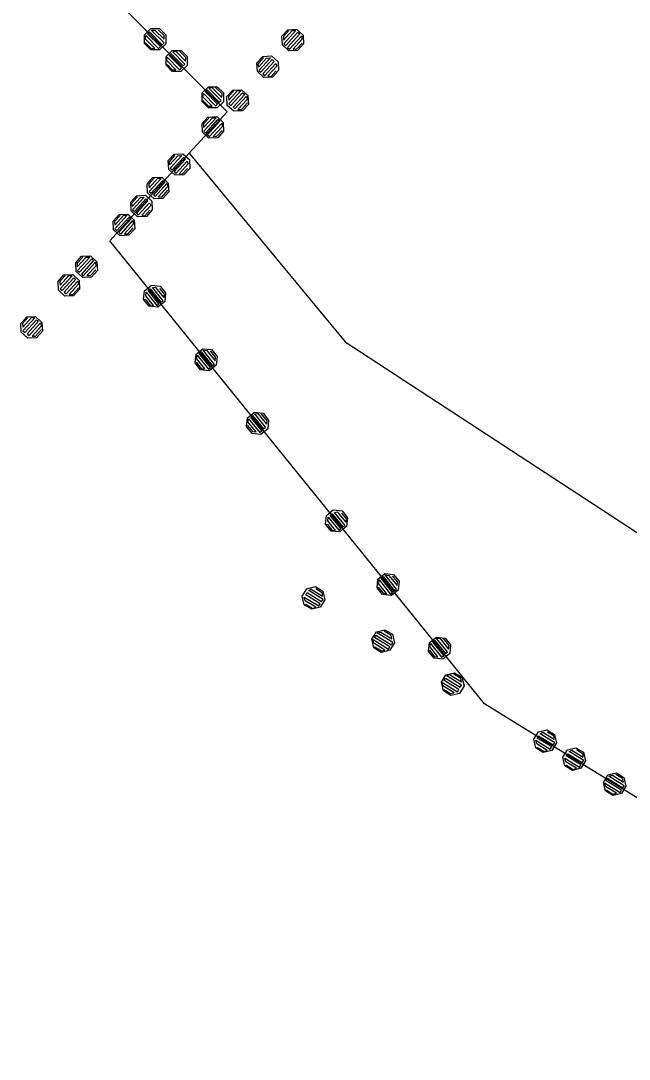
# Model space of a CAD drawing. Extents: x -266179 to -264727, y -1243225 to -1241702.
# Drawn here: x -266027.03 to -266008.36, y -1242779.8 to -1242747.95 of the extents above; entities that cross this region are included whole.
import ezdxf

# ---------------------------------------------------------------- set-up
doc = ezdxf.new("R2010")
doc.units = 0
for name, color, linetype in [('Vrstva 1', 7, 'Continuous'), ('Vrstva 19', 7, 'Continuous'), ('Vrstva 21', 7, 'Continuous')]:
    doc.layers.add(name, color=color, linetype=linetype)

msp = doc.modelspace()

# ---------------------------------------------------------------- linework, layer by layer
at = {"layer": 'Vrstva 1'}
for p, q in [((-266020.7, -1242750.74), (-266026.22, -1242745.19)), ((-266021.86, -1242752.01), (-266020.7, -1242750.74)), ((-266024.3, -1242754.7), (-266021.86, -1242752.01)), ((-266021.86, -1242752.01), (-266017.07, -1242757.8)), ((-266012.8, -1242768.9), (-266024.3, -1242754.7)), ((-266017.07, -1242757.8), (-265999.59, -1242769.21)), ((-266011.91, -1242769.45), (-266012.8, -1242768.9)), ((-265995.1, -1242779.8), (-266011.91, -1242769.45))]:
    msp.add_line(p, q, dxfattribs=at)
at = {"layer": 'Vrstva 19'}
for p, q in [((-266020.7, -1242750.74), (-266026.22, -1242745.19)), ((-266021.86, -1242752.01), (-266020.7, -1242750.74)), ((-266024.3, -1242754.7), (-266021.86, -1242752.01)), ((-266012.8, -1242768.9), (-266024.3, -1242754.7)), ((-266011.91, -1242769.45), (-266012.8, -1242768.9)), ((-265995.1, -1242779.8), (-266011.91, -1242769.45))]:
    msp.add_line(p, q, dxfattribs=at)
for points in [[(-266023.231, -1242748.649), (-266023.23, -1242748.38), (-266023.039, -1242748.19), (-266022.77, -1242748.19), (-266022.58, -1242748.382), (-266022.581, -1242748.651), (-266022.772, -1242748.841), (-266023.041, -1242748.84), (-266023.231, -1242748.649), (-266023.196, -1242748.628), (-266023.027, -1242748.798), (-266022.914, -1242748.798), (-266023.196, -1242748.514), (-266023.195, -1242748.401), (-266022.8, -1242748.799), (-266022.744, -1242748.742), (-266023.138, -1242748.345), (-266023.082, -1242748.288), (-266022.687, -1242748.686), (-266022.63, -1242748.629), (-266023.025, -1242748.232), (-266022.912, -1242748.232), (-266022.63, -1242748.516), (-266022.629, -1242748.403), (-266022.799, -1242748.233)], [(-266018.832, -1242748.221), (-266018.564, -1242748.208), (-266018.364, -1242748.39), (-266018.352, -1242748.659), (-266018.534, -1242748.858), (-266018.803, -1242748.87), (-266019.002, -1242748.688), (-266019.014, -1242748.42), (-266018.832, -1242748.221), (-266018.809, -1242748.255), (-266018.971, -1242748.432), (-266018.966, -1242748.545), (-266018.696, -1242748.25), (-266018.583, -1242748.245), (-266018.961, -1242748.658), (-266018.902, -1242748.712), (-266018.524, -1242748.299), (-266018.465, -1242748.352), (-266018.843, -1242748.766), (-266018.784, -1242748.82), (-266018.406, -1242748.406), (-266018.401, -1242748.519), (-266018.671, -1242748.815), (-266018.558, -1242748.81), (-266018.396, -1242748.632)], [(-266022.571, -1242749.314), (-266022.57, -1242749.046), (-266022.379, -1242748.855), (-266022.11, -1242748.856), (-266021.92, -1242749.048), (-266021.92, -1242749.316), (-266022.112, -1242749.507), (-266022.381, -1242749.506), (-266022.571, -1242749.314), (-266022.55, -1242749.279), (-266022.38, -1242749.449), (-266022.267, -1242749.45), (-266022.549, -1242749.166), (-266022.535, -1242749.067), (-266022.154, -1242749.45), (-266022.097, -1242749.394), (-266022.471, -1242749.018), (-266022.421, -1242748.954), (-266022.048, -1242749.33), (-266021.991, -1242749.274), (-266022.365, -1242748.898), (-266022.273, -1242748.877), (-266021.969, -1242749.182), (-266021.962, -1242749.076), (-266022.159, -1242748.877)], [(-266019.599, -1242749.041), (-266019.33, -1242749.028), (-266019.13, -1242749.209), (-266019.117, -1242749.478), (-266019.299, -1242749.678), (-266019.567, -1242749.691), (-266019.767, -1242749.509), (-266019.78, -1242749.241), (-266019.599, -1242749.041), (-266019.596, -1242749.098), (-266019.757, -1242749.275), (-266019.738, -1242749.374), (-266019.483, -1242749.092), (-266019.37, -1242749.087), (-266019.719, -1242749.472), (-266019.66, -1242749.525), (-266019.311, -1242749.14), (-266019.251, -1242749.194), (-266019.601, -1242749.579), (-266019.548, -1242749.64), (-266019.199, -1242749.255), (-266019.167, -1242749.339), (-266019.442, -1242749.642), (-266019.349, -1242749.659), (-266019.188, -1242749.481)], [(-266021.462, -1242750.429), (-266021.461, -1242750.16), (-266021.27, -1242749.97), (-266021.001, -1242749.971), (-266020.811, -1242750.163), (-266020.812, -1242750.431), (-266021.003, -1242750.622), (-266021.272, -1242750.621), (-266021.462, -1242750.429), (-266021.441, -1242750.394), (-266021.272, -1242750.564), (-266021.159, -1242750.564), (-266021.44, -1242750.281), (-266021.426, -1242750.182), (-266021.045, -1242750.565), (-266020.989, -1242750.508), (-266021.362, -1242750.132), (-266021.312, -1242750.069), (-266020.939, -1242750.445), (-266020.882, -1242750.389), (-266021.256, -1242750.013), (-266021.164, -1242749.992), (-266020.861, -1242750.297), (-266020.853, -1242750.191), (-266021.051, -1242749.992)], [(-266020.524, -1242750.074), (-266020.256, -1242750.062), (-266020.057, -1242750.244), (-266020.044, -1242750.513), (-266020.226, -1242750.712), (-266020.495, -1242750.724), (-266020.694, -1242750.542), (-266020.706, -1242750.274), (-266020.524, -1242750.074), (-266020.488, -1242750.094), (-266020.65, -1242750.271), (-266020.645, -1242750.384), (-266020.375, -1242750.089), (-266020.276, -1242750.099), (-266020.64, -1242750.497), (-266020.58, -1242750.551), (-266020.223, -1242750.16), (-266020.157, -1242750.206), (-266020.515, -1242750.598), (-266020.456, -1242750.652), (-266020.098, -1242750.26), (-266020.073, -1242750.351), (-266020.363, -1242750.669), (-266020.256, -1242750.671), (-266020.068, -1242750.464)], [(-266021.285, -1242750.9), (-266021.017, -1242750.887), (-266020.817, -1242751.068), (-266020.804, -1242751.337), (-266020.985, -1242751.537), (-266021.254, -1242751.55), (-266021.454, -1242751.368), (-266021.467, -1242751.1), (-266021.285, -1242750.9), (-266021.262, -1242750.934), (-266021.424, -1242751.112), (-266021.418, -1242751.225), (-266021.149, -1242750.929), (-266021.036, -1242750.923), (-266021.413, -1242751.338), (-266021.353, -1242751.392), (-266020.977, -1242750.977), (-266020.918, -1242751.031), (-266021.294, -1242751.446), (-266021.235, -1242751.499), (-266020.859, -1242751.085), (-266020.853, -1242751.198), (-266021.122, -1242751.494), (-266021.009, -1242751.488), (-266020.848, -1242751.311)], [(-266022.32, -1242752.037), (-266022.051, -1242752.025), (-266021.852, -1242752.207), (-266021.84, -1242752.475), (-266022.022, -1242752.675), (-266022.29, -1242752.687), (-266022.489, -1242752.505), (-266022.502, -1242752.237), (-266022.32, -1242752.037), (-266022.317, -1242752.094), (-266022.479, -1242752.271), (-266022.46, -1242752.369), (-266022.204, -1242752.089), (-266022.091, -1242752.083), (-266022.442, -1242752.468), (-266022.382, -1242752.521), (-266022.032, -1242752.137), (-266021.973, -1242752.191), (-266022.323, -1242752.575), (-266022.271, -1242752.637), (-266021.92, -1242752.253), (-266021.888, -1242752.336), (-266022.165, -1242752.639), (-266022.072, -1242752.656), (-266021.91, -1242752.479)], [(-266022.972, -1242752.759), (-266022.703, -1242752.746), (-266022.503, -1242752.927), (-266022.49, -1242753.196), (-266022.672, -1242753.396), (-266022.94, -1242753.409), (-266023.14, -1242753.227), (-266023.153, -1242752.959), (-266022.972, -1242752.759), (-266022.935, -1242752.779), (-266023.097, -1242752.956), (-266023.091, -1242753.069), (-266022.822, -1242752.773), (-266022.723, -1242752.782), (-266023.086, -1242753.182), (-266023.026, -1242753.236), (-266022.67, -1242752.843), (-266022.604, -1242752.89), (-266022.96, -1242753.282), (-266022.901, -1242753.336), (-266022.545, -1242752.944), (-266022.519, -1242753.034), (-266022.808, -1242753.353), (-266022.702, -1242753.355), (-266022.514, -1242753.147)], [(-266023.474, -1242753.314), (-266023.206, -1242753.301), (-266023.006, -1242753.482), (-266022.993, -1242753.75), (-266023.174, -1242753.95), (-266023.443, -1242753.963), (-266023.642, -1242753.782), (-266023.656, -1242753.514), (-266023.474, -1242753.314), (-266023.471, -1242753.37), (-266023.633, -1242753.548), (-266023.614, -1242753.646), (-266023.358, -1242753.365), (-266023.245, -1242753.359), (-266023.595, -1242753.744), (-266023.536, -1242753.798), (-266023.186, -1242753.413), (-266023.127, -1242753.467), (-266023.476, -1242753.852), (-266023.424, -1242753.913), (-266023.074, -1242753.528), (-266023.042, -1242753.611), (-266023.317, -1242753.915), (-266023.225, -1242753.931), (-266023.063, -1242753.754)], [(-266024.012, -1242753.891), (-266023.743, -1242753.879), (-266023.544, -1242754.061), (-266023.532, -1242754.329), (-266023.714, -1242754.529), (-266023.982, -1242754.541), (-266024.181, -1242754.359), (-266024.194, -1242754.091), (-266024.012, -1242753.891), (-266023.989, -1242753.926), (-266024.151, -1242754.103), (-266024.146, -1242754.216), (-266023.876, -1242753.92), (-266023.763, -1242753.915), (-266024.14, -1242754.329), (-266024.081, -1242754.383), (-266023.704, -1242753.969), (-266023.645, -1242754.023), (-266024.022, -1242754.437), (-266023.963, -1242754.491), (-266023.586, -1242754.077), (-266023.58, -1242754.19), (-266023.85, -1242754.485), (-266023.737, -1242754.48), (-266023.575, -1242754.303)], [(-266025.161, -1242755.173), (-266024.892, -1242755.159), (-266024.692, -1242755.341), (-266024.679, -1242755.609), (-266024.861, -1242755.809), (-266025.129, -1242755.822), (-266025.329, -1242755.641), (-266025.342, -1242755.372), (-266025.161, -1242755.173), (-266025.138, -1242755.207), (-266025.299, -1242755.385), (-266025.293, -1242755.498), (-266025.025, -1242755.201), (-266024.912, -1242755.196), (-266025.288, -1242755.611), (-266025.229, -1242755.664), (-266024.852, -1242755.25), (-266024.793, -1242755.303), (-266025.169, -1242755.718), (-266025.11, -1242755.772), (-266024.734, -1242755.357), (-266024.728, -1242755.47), (-266024.997, -1242755.766), (-266024.884, -1242755.761), (-266024.723, -1242755.583)], [(-266025.704, -1242755.745), (-266025.435, -1242755.733), (-266025.236, -1242755.915), (-266025.224, -1242756.183), (-266025.406, -1242756.383), (-266025.674, -1242756.395), (-266025.874, -1242756.213), (-266025.886, -1242755.944), (-266025.704, -1242755.745), (-266025.667, -1242755.765), (-266025.829, -1242755.942), (-266025.824, -1242756.055), (-266025.554, -1242755.759), (-266025.455, -1242755.769), (-266025.819, -1242756.168), (-266025.76, -1242756.222), (-266025.403, -1242755.83), (-266025.337, -1242755.877), (-266025.694, -1242756.268), (-266025.635, -1242756.322), (-266025.278, -1242755.931), (-266025.252, -1242756.022), (-266025.542, -1242756.339), (-266025.436, -1242756.342), (-266025.247, -1242756.135)], [(-266023.259, -1242756.495), (-266023.231, -1242756.228), (-266023.022, -1242756.058), (-266022.754, -1242756.086), (-266022.584, -1242756.296), (-266022.612, -1242756.563), (-266022.822, -1242756.733), (-266023.089, -1242756.705), (-266023.259, -1242756.495), (-266023.203, -1242756.501), (-266023.052, -1242756.688), (-266022.952, -1242756.684), (-266023.191, -1242756.389), (-266023.18, -1242756.276), (-266022.852, -1242756.68), (-266022.79, -1242756.63), (-266023.117, -1242756.226), (-266023.055, -1242756.175), (-266022.728, -1242756.579), (-266022.659, -1242756.537), (-266022.987, -1242756.133), (-266022.9, -1242756.114), (-266022.641, -1242756.432), (-266022.611, -1242756.343), (-266022.762, -1242756.156)], [(-266026.847, -1242757.031), (-266026.579, -1242757.018), (-266026.379, -1242757.2), (-266026.366, -1242757.468), (-266026.547, -1242757.668), (-266026.816, -1242757.681), (-266027.016, -1242757.5), (-266027.029, -1242757.231), (-266026.847, -1242757.031), (-266026.811, -1242757.051), (-266026.972, -1242757.229), (-266026.967, -1242757.342), (-266026.698, -1242757.045), (-266026.598, -1242757.055), (-266026.961, -1242757.455), (-266026.902, -1242757.508), (-266026.546, -1242757.116), (-266026.48, -1242757.162), (-266026.836, -1242757.555), (-266026.777, -1242757.609), (-266026.42, -1242757.216), (-266026.395, -1242757.307), (-266026.684, -1242757.625), (-266026.577, -1242757.627), (-266026.389, -1242757.42)], [(-266021.679, -1242758.445), (-266021.651, -1242758.178), (-266021.441, -1242758.008), (-266021.174, -1242758.036), (-266021.004, -1242758.246), (-266021.032, -1242758.513), (-266021.242, -1242758.683), (-266021.509, -1242758.655), (-266021.679, -1242758.445), (-266021.641, -1242758.428), (-266021.49, -1242758.614), (-266021.378, -1242758.626), (-266021.63, -1242758.315), (-266021.618, -1242758.203), (-266021.265, -1242758.638), (-266021.203, -1242758.587), (-266021.556, -1242758.152), (-266021.494, -1242758.102), (-266021.141, -1242758.537), (-266021.079, -1242758.487), (-266021.431, -1242758.052), (-266021.319, -1242758.063), (-266021.067, -1242758.374), (-266021.055, -1242758.262), (-266021.206, -1242758.075)], [(-266020.098, -1242760.395), (-266020.07, -1242760.128), (-266019.86, -1242759.958), (-266019.593, -1242759.986), (-266019.423, -1242760.195), (-266019.451, -1242760.463), (-266019.661, -1242760.633), (-266019.928, -1242760.605), (-266020.098, -1242760.395), (-266020.073, -1242760.362), (-266019.922, -1242760.548), (-266019.81, -1242760.56), (-266020.062, -1242760.25), (-266020.037, -1242760.153), (-266019.697, -1242760.572), (-266019.635, -1242760.522), (-266019.969, -1242760.11), (-266019.913, -1242760.052), (-266019.579, -1242760.464), (-266019.517, -1242760.413), (-266019.851, -1242760.001), (-266019.757, -1242759.99), (-266019.486, -1242760.324), (-266019.468, -1242760.219), (-266019.645, -1242760.002)], [(-266017.675, -1242763.391), (-266017.647, -1242763.123), (-266017.438, -1242762.953), (-266017.17, -1242762.981), (-266017, -1242763.191), (-266017.028, -1242763.458), (-266017.238, -1242763.628), (-266017.505, -1242763.6), (-266017.675, -1242763.391), (-266017.619, -1242763.396), (-266017.468, -1242763.583), (-266017.368, -1242763.579), (-266017.607, -1242763.284), (-266017.596, -1242763.171), (-266017.268, -1242763.575), (-266017.206, -1242763.525), (-266017.533, -1242763.121), (-266017.471, -1242763.071), (-266017.144, -1242763.475), (-266017.075, -1242763.432), (-266017.403, -1242763.028), (-266017.315, -1242763.009), (-266017.057, -1242763.327), (-266017.027, -1242763.238), (-266017.178, -1242763.052)], [(-266016.095, -1242765.34), (-266016.067, -1242765.073), (-266015.857, -1242764.903), (-266015.59, -1242764.931), (-266015.42, -1242765.141), (-266015.448, -1242765.408), (-266015.657, -1242765.578), (-266015.925, -1242765.55), (-266016.095, -1242765.34), (-266016.057, -1242765.323), (-266015.906, -1242765.509), (-266015.794, -1242765.521), (-266016.046, -1242765.21), (-266016.034, -1242765.098), (-266015.681, -1242765.533), (-266015.619, -1242765.482), (-266015.972, -1242765.047), (-266015.91, -1242764.997), (-266015.557, -1242765.432), (-266015.495, -1242765.382), (-266015.847, -1242764.947), (-266015.735, -1242764.958), (-266015.483, -1242765.269), (-266015.471, -1242765.157), (-266015.622, -1242764.97)], [(-266018.331, -1242765.858), (-266018.392, -1242765.597), (-266018.25, -1242765.367), (-266017.989, -1242765.305), (-266017.759, -1242765.447), (-266017.697, -1242765.709), (-266017.839, -1242765.938), (-266018.101, -1242766), (-266018.331, -1242765.858), (-266018.276, -1242765.845), (-266018.071, -1242765.971), (-266017.978, -1242765.935), (-266018.302, -1242765.735), (-266018.328, -1242765.625), (-266017.885, -1242765.898), (-266017.843, -1242765.83), (-266018.285, -1242765.557), (-266018.243, -1242765.489), (-266017.801, -1242765.762), (-266017.751, -1242765.699), (-266018.193, -1242765.426), (-266018.117, -1242765.379), (-266017.768, -1242765.595), (-266017.768, -1242765.5), (-266017.973, -1242765.374)], [(-266016.195, -1242767.178), (-266016.257, -1242766.916), (-266016.115, -1242766.687), (-266015.854, -1242766.625), (-266015.624, -1242766.767), (-266015.562, -1242767.028), (-266015.704, -1242767.258), (-266015.966, -1242767.32), (-266016.195, -1242767.178), (-266016.166, -1242767.149), (-266015.962, -1242767.275), (-266015.852, -1242767.249), (-266016.192, -1242767.039), (-266016.218, -1242766.929), (-266015.742, -1242767.223), (-266015.7, -1242767.155), (-266016.176, -1242766.861), (-266016.134, -1242766.793), (-266015.657, -1242767.087), (-266015.615, -1242767.019), (-266016.092, -1242766.725), (-266015.982, -1242766.699), (-266015.641, -1242766.909), (-266015.667, -1242766.799), (-266015.872, -1242766.673)], [(-266014.514, -1242767.29), (-266014.486, -1242767.023), (-266014.276, -1242766.853), (-266014.009, -1242766.881), (-266013.839, -1242767.091), (-266013.867, -1242767.358), (-266014.077, -1242767.528), (-266014.344, -1242767.5), (-266014.514, -1242767.29), (-266014.489, -1242767.257), (-266014.338, -1242767.444), (-266014.226, -1242767.455), (-266014.478, -1242767.145), (-266014.453, -1242767.048), (-266014.113, -1242767.467), (-266014.051, -1242767.417), (-266014.385, -1242767.005), (-266014.329, -1242766.947), (-266013.995, -1242767.359), (-266013.933, -1242767.308), (-266014.267, -1242766.897), (-266014.173, -1242766.885), (-266013.902, -1242767.219), (-266013.884, -1242767.114), (-266014.061, -1242766.897)], [(-266014.06, -1242768.497), (-266014.122, -1242768.236), (-266013.98, -1242768.006), (-266013.719, -1242767.945), (-266013.489, -1242768.086), (-266013.427, -1242768.348), (-266013.569, -1242768.578), (-266013.831, -1242768.639), (-266014.06, -1242768.497), (-266014.048, -1242768.458), (-266013.844, -1242768.584), (-266013.734, -1242768.558), (-266014.074, -1242768.348), (-266014.083, -1242768.248), (-266013.623, -1242768.532), (-266013.581, -1242768.464), (-266014.032, -1242768.186), (-266013.999, -1242768.112), (-266013.548, -1242768.391), (-266013.506, -1242768.323), (-266013.957, -1242768.044), (-266013.872, -1242768.003), (-266013.506, -1242768.229), (-266013.524, -1242768.124), (-266013.762, -1242767.977)], [(-266011.224, -1242770.25), (-266011.286, -1242769.988), (-266011.144, -1242769.759), (-266010.883, -1242769.697), (-266010.653, -1242769.839), (-266010.591, -1242770.1), (-266010.733, -1242770.33), (-266010.995, -1242770.392), (-266011.224, -1242770.25), (-266011.169, -1242770.237), (-266010.965, -1242770.363), (-266010.872, -1242770.326), (-266011.195, -1242770.127), (-266011.221, -1242770.017), (-266010.779, -1242770.29), (-266010.737, -1242770.222), (-266011.179, -1242769.948), (-266011.137, -1242769.88), (-266010.695, -1242770.154), (-266010.644, -1242770.091), (-266011.087, -1242769.818), (-266011.01, -1242769.771), (-266010.662, -1242769.986), (-266010.662, -1242769.892), (-266010.866, -1242769.766)], [(-266010.332, -1242770.798), (-266010.395, -1242770.537), (-266010.253, -1242770.307), (-266009.992, -1242770.244), (-266009.762, -1242770.386), (-266009.7, -1242770.647), (-266009.841, -1242770.877), (-266010.102, -1242770.94), (-266010.332, -1242770.798), (-266010.277, -1242770.785), (-266010.073, -1242770.911), (-266009.98, -1242770.874), (-266010.304, -1242770.675), (-266010.33, -1242770.565), (-266009.887, -1242770.837), (-266009.845, -1242770.769), (-266010.288, -1242770.497), (-266010.246, -1242770.429), (-266009.803, -1242770.701), (-266009.753, -1242770.638), (-266010.196, -1242770.366), (-266010.12, -1242770.318), (-266009.77, -1242770.533), (-266009.771, -1242770.439), (-266009.975, -1242770.313)], [(-266009.089, -1242771.569), (-266009.151, -1242771.308), (-266009.009, -1242771.078), (-266008.747, -1242771.016), (-266008.518, -1242771.158), (-266008.456, -1242771.42), (-266008.598, -1242771.65), (-266008.859, -1242771.711), (-266009.089, -1242771.569), (-266009.06, -1242771.541), (-266008.855, -1242771.667), (-266008.745, -1242771.641), (-266009.086, -1242771.43), (-266009.112, -1242771.32), (-266008.635, -1242771.615), (-266008.593, -1242771.547), (-266009.07, -1242771.252), (-266009.027, -1242771.184), (-266008.551, -1242771.479), (-266008.509, -1242771.411), (-266008.985, -1242771.116), (-266008.875, -1242771.09), (-266008.535, -1242771.301), (-266008.561, -1242771.19), (-266008.765, -1242771.064)]]:
    msp.add_lwpolyline(points, dxfattribs=at)
at = {"layer": 'Vrstva 21'}
for p, q in [((-266020.7, -1242750.74), (-266026.22, -1242745.19)), ((-266021.86, -1242752.01), (-266020.7, -1242750.74)), ((-266024.3, -1242754.7), (-266021.86, -1242752.01)), ((-266012.8, -1242768.9), (-266024.3, -1242754.7)), ((-266011.91, -1242769.45), (-266012.8, -1242768.9)), ((-265995.1, -1242779.8), (-266011.91, -1242769.45))]:
    msp.add_line(p, q, dxfattribs=at)

doc.saveas('drawing.dxf')
